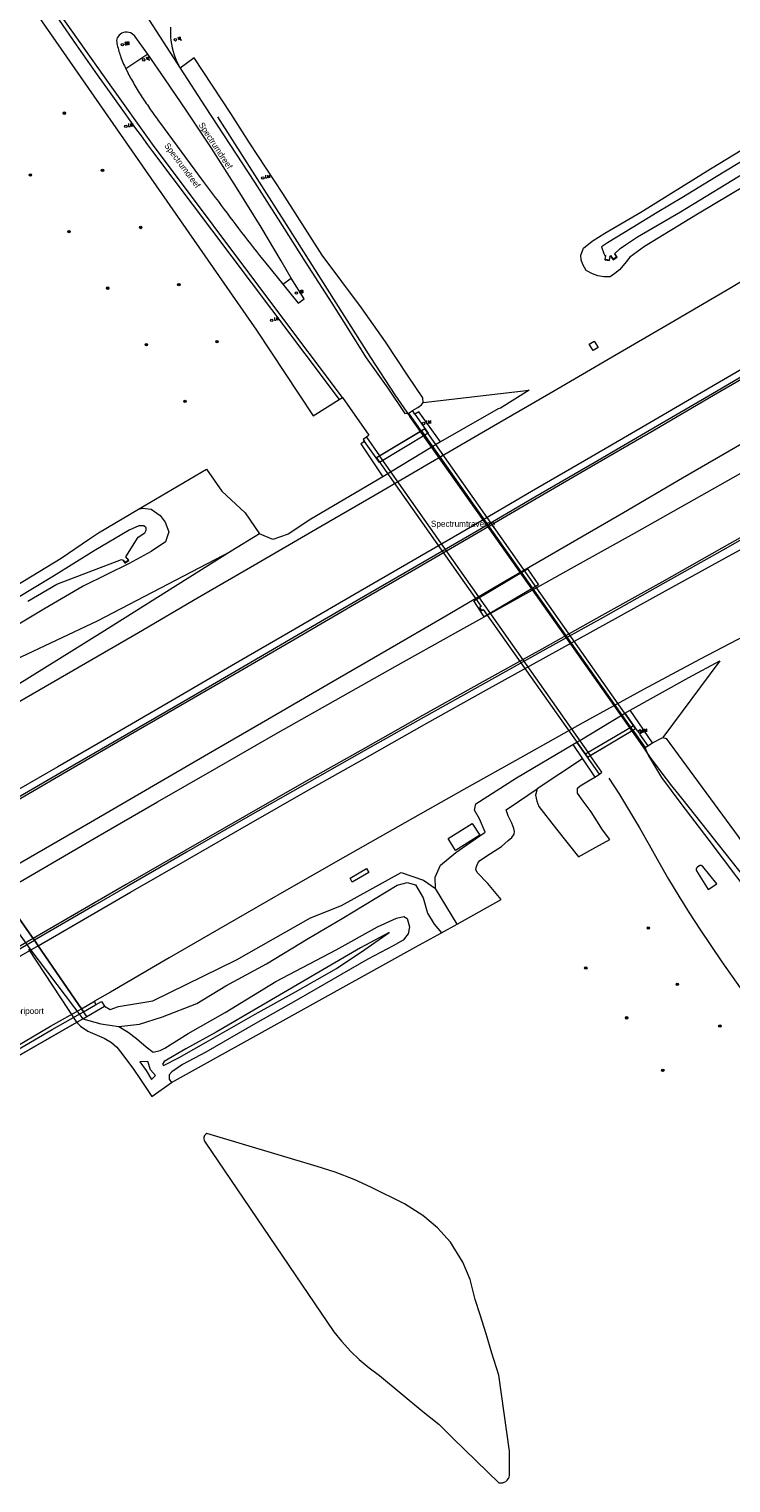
# Model space of a CAD drawing. Header units: metres. Extents: x 138165 to 154469, y 480134 to 494189.
# Tile 934 of 1056: x 149950 to 150094, y 488646 to 488943. Entities that reach past the tile are written whole.
import ezdxf

# ---------------------------------------------------------------- set-up
doc = ezdxf.new("R2010")
doc.units = ezdxf.units.M
doc.header["$LTSCALE"] = 0.001
doc.header["$MEASUREMENT"] = 0
for name, color, linetype, lineweight in [('TOP-L-topo objecten punt', 7, 'Continuous', 0), ('TOP-L-topo objecten vlak', 7, 'Continuous', 0), ('TOP-L-verharding molgoot', 7, 'Continuous', 0), ('TOP-L-verharding vangrail', 7, 'Continuous', 0), ('TOP-T-topo huisnummering naamgeving', 7, 'Continuous', 0)]:
    doc.layers.add(name, color=color, linetype=linetype, lineweight=lineweight)
doc.styles.add('Style-INTL_ISO', font='INTL_ISO.shx')
doc.styles.add('Style-STANDARD', font='STANDARD.shx')

# ---------------------------------------------------------------- blocks, each defined once
blk = doc.blocks.new('24')
at = {"layer": 'TOP-L-topo objecten punt', "color": 7, "linetype": 'Continuous', "lineweight": 0}
for radius in [0.025, 0.0182, 0.0115, 0.005]:
    blk.add_circle((0, 0), radius, dxfattribs=at)
blk = doc.blocks.new('16')
at = {"layer": 'TOP-L-topo objecten punt', "color": 7, "linetype": 'Continuous', "lineweight": 0}
blk.add_circle((0, 0), 0.025, dxfattribs=at)
at = {"layer": 'TOP-L-topo objecten punt', "color": 7, "linetype": 'Continuous', "lineweight": 0, "style": 'Style-STANDARD'}
blk.add_text('LM', height=0.06, dxfattribs=at).set_placement((0.0483, 0))
blk = doc.blocks.new('15')
at = {"layer": 'TOP-L-topo objecten punt', "color": 7, "linetype": 'Continuous', "lineweight": 0}
blk.add_circle((0, 0), 0.025, dxfattribs=at)
at = {"layer": 'TOP-L-topo objecten punt', "color": 7, "linetype": 'Continuous', "lineweight": 0, "style": 'Style-STANDARD'}
blk.add_text('VL', height=0.06, dxfattribs=at).set_placement((0.0483, 0))
blk = doc.blocks.new('14')
at = {"layer": 'TOP-L-topo objecten punt', "color": 7, "linetype": 'Continuous', "lineweight": 0}
blk.add_circle((0, 0), 0.025, dxfattribs=at)
at = {"layer": 'TOP-L-topo objecten punt', "color": 7, "linetype": 'Continuous', "lineweight": 0, "style": 'Style-STANDARD'}
blk.add_text('VB', height=0.06, dxfattribs=at).set_placement((0.0483, 0))
blk = doc.blocks.new('11')
at = {"layer": 'TOP-L-topo objecten punt', "color": 7, "linetype": 'Continuous', "lineweight": 0}
blk.add_circle((0, 0), 0.025, dxfattribs=at)
at = {"layer": 'TOP-L-topo objecten punt', "color": 7, "linetype": 'Continuous', "lineweight": 0, "style": 'Style-STANDARD'}
blk.add_text('AB', height=0.06, dxfattribs=at).set_placement((0.0483, 0))

msp = doc.modelspace()

# ---------------------------------------------------------------- linework, layer by layer
at = {"layer": 'TOP-L-topo objecten vlak', "flags": 128}
for points in [[(149698.32, 489275.92), (149699.79, 489274.13), (149703.33, 489269.94), (149711.13, 489259.64), (149716.85, 489253.2), (149723.45, 489242.29), (149751.47, 489207.06), (149754.92, 489202.72), (149781.49, 489172.07), (149801.52, 489146.72), (149807.88, 489139), (149826.09, 489117.4), (149840.18, 489103.45), (149845.45, 489097.18), (149871.07, 489066.33), (149880.55, 489048.53), (149908.04, 489008.49), (149917.32, 488996.13), (149935.3, 488969.62), (149996.9, 488881.1), (150008.5, 488863.58), (150013.79, 488866.91), (150014.49, 488867.34)], [(149965.92, 488958.51), (149981.32, 488934.61)], [(150014.49, 488867.34), (150000.64, 488885.76), (149975.64, 488919.13), (149967.02, 488931.21), (149954.03, 488949.54), (149953.61, 488950.14)], [(149974.66, 488937.51), (149972.02, 488941.16), (149971.48, 488941.65), (149971.16, 488941.82), (149970.82, 488941.94), (149970.45, 488941.99), (149970.07, 488941.99), (149969.69, 488941.91), (149969.34, 488941.78), (149968.8, 488941.37), (149968.6, 488941.11), (149968.44, 488940.83), (149968.34, 488940.53), (149968.31, 488940.26), (149968.32, 488939.98), (149968.35, 488939.7), (149968.4, 488939.36), (149968.49, 488939.04), (149968.59, 488938.71), (149968.68, 488938.39), (149968.77, 488938.07), (149968.87, 488937.75), (149968.98, 488937.43), (149969.09, 488937.12), (149969.2, 488936.8), (149969.33, 488936.47), (149969.46, 488936.13), (149969.6, 488935.8), (149969.74, 488935.47), (149969.89, 488935.14), (149970.04, 488934.81), (149970.19, 488934.49)], [(149979.33, 488943.04), (149979.3, 488942.35), (149979.31, 488941.66), (149979.34, 488940.96), (149979.41, 488940.27), (149979.52, 488939.53), (149979.67, 488938.79), (149979.85, 488938.07), (149980.08, 488937.34), (149980.34, 488936.64), (149980.63, 488935.94), (149981.32, 488934.61)], [(150199.67, 488936.37), (150196.89, 488934.66), (150184.95, 488927.29), (150173.04, 488919.89), (150161.17, 488912.5), (150149.29, 488905.14), (150137.4, 488897.84), (150125.47, 488890.62), (150113.48, 488883.4), (150101.47, 488876.3), (150089.42, 488869.24), (150077.32, 488862.2), (150065.23, 488855.17), (150053.13, 488848.13), (150041.02, 488841.09), (150028.92, 488834.06), (150016.82, 488827.05), (150004.72, 488820), (149992.61, 488812.98), (149980.51, 488805.95), (149968.4, 488798.92), (149956.29, 488791.91), (149944.19, 488784.92), (149935.13, 488779.67)], [(149974.66, 488937.51), (149970.19, 488934.49)], [(150004.02, 488891.76), (150001.93, 488895.26), (149997.84, 488902.17), (149992.84, 488910.28), (149987.67, 488918.28), (149982.68, 488925.82), (149978.15, 488932.44), (149974.66, 488937.51)], [(150031, 488866.33), (150030.89, 488867.25), (150027.92, 488871.73), (150023.3, 488878.71), (150018.38, 488885.68), (150010.31, 488896.4), (150002.25, 488909.01), (149995.5, 488919.39), (149991.64, 488925.4), (149984.13, 488936.77), (149981.32, 488934.61)], [(149935.89, 488778.57), (149944.88, 488783.78), (149956.98, 488790.79), (149969.09, 488797.81), (149981.2, 488804.83), (149993.3, 488811.87), (150005.41, 488818.91), (150017.51, 488825.91), (150029.61, 488832.95), (150041.72, 488839.98), (150053.82, 488847.02), (150065.92, 488854.06), (150078.02, 488861.12), (150090.11, 488868.17), (150102.2, 488875.22), (150114.29, 488882.27), (150126.38, 488889.32), (150138.43, 488896.4), (150150.49, 488903.5), (150162.53, 488910.62), (150174.56, 488917.75), (150186.56, 488924.9), (150198.57, 488932.11), (150201.17, 488933.68)], [(150201.41, 488933.25), (150198.82, 488931.68), (150186.82, 488924.49), (150174.81, 488917.34), (150162.78, 488910.19), (150150.75, 488903.07), (150138.69, 488895.97), (150126.62, 488888.9), (150114.54, 488881.84), (150102.45, 488874.79), (150090.35, 488867.75), (150078.24, 488860.7), (150066.16, 488853.66), (150054.06, 488846.61), (150041.96, 488839.58), (150029.86, 488832.55), (150017.76, 488825.51), (150005.65, 488818.47), (149993.55, 488811.44), (149981.44, 488804.41), (149969.33, 488797.38), (149957.23, 488790.36), (149945.12, 488783.33), (149936.17, 488778.16)], [(149970.19, 488934.49), (149970.5, 488933.86), (149970.66, 488933.54), (149970.83, 488933.23), (149971, 488932.93), (149971.17, 488932.62), (149971.34, 488932.31), (149971.53, 488931.97), (149971.73, 488931.62), (149971.92, 488931.28), (149972.12, 488930.94), (149972.32, 488930.6), (149972.53, 488930.26), (149972.73, 488929.93), (149972.93, 488929.61), (149973.13, 488929.29), (149973.34, 488928.98), (149973.54, 488928.66), (149973.75, 488928.35), (149973.96, 488928.04), (149974.17, 488927.73), (149974.38, 488927.42), (149974.59, 488927.11), (149974.81, 488926.79), (149975.03, 488926.47), (149975.25, 488926.15), (149975.47, 488925.84), (149975.7, 488925.52), (149975.92, 488925.2), (149976.15, 488924.89), (149976.37, 488924.57), (149976.6, 488924.26), (149976.83, 488923.94), (149977.06, 488923.63), (149985.97, 488911.51), (149987.22, 488909.85), (149987.85, 488909.02), (149988.47, 488908.19), (149989.1, 488907.36), (149989.69, 488906.57), (149990.28, 488905.78), (149990.87, 488905), (149991.46, 488904.21), (149992.05, 488903.42), (149992.65, 488902.64), (149993.25, 488901.86), (149993.85, 488901.08), (149994.46, 488900.29), (149995.07, 488899.5), (149995.68, 488898.72), (149996.3, 488897.93), (149996.92, 488897.15), (149997.54, 488896.37), (149998.16, 488895.59), (149998.78, 488894.81), (150002.29, 488890.52)], [(149981.32, 488934.61), (149986.4, 488926.73), (149996.49, 488911.36), (150000, 488905.88), (150001.34, 488903.78), (150006.83, 488895.09), (150012.31, 488886.63), (150014.72, 488882.71), (150019.35, 488875.42), (150023.74, 488869.25), (150027.21, 488864.06), (150028.07, 488864.15)], [(150206.97, 488923.28), (150204.67, 488921.9), (150192.67, 488914.7), (150180.64, 488907.58), (150168.59, 488900.44), (150156.54, 488893.32), (150144.46, 488886.2), (150132.38, 488879.09), (150120.28, 488872.02), (150108.18, 488864.95), (150096.08, 488857.9), (150083.98, 488850.85), (150071.89, 488843.81), (150059.78, 488836.77), (150047.68, 488829.73), (150035.58, 488822.69), (150023.43, 488815.62), (150011.3, 488808.6), (149999.2, 488801.57), (149987.09, 488794.54), (149975.01, 488787.53), (149962.98, 488780.54), (149942.71, 488768.84)], [(150097, 488910.7), (150087.07, 488904.81), (150076.18, 488898.2), (150073.2, 488896), (150072.16, 488894.73), (150071.08, 488893.44), (150070.14, 488892.7), (150069.16, 488891.98), (150067.9, 488892), (150066.68, 488892.21), (150065.55, 488892.62), (150064.27, 488893.29), (150063.61, 488894.52), (150063.28, 488895.46), (150063.19, 488896.46), (150063.73, 488897.89), (150065.53, 488899.29), (150068.12, 488900.89), (150075.45, 488905.18), (150089.7, 488914.08), (150102.89, 488922.08)], [(149944.69, 488766.17), (149964.55, 488777.74), (149976.64, 488784.73), (149988.76, 488791.69), (150000.88, 488798.6), (150013.06, 488805.49), (150025.24, 488812.36), (150037.43, 488819.18), (150049.7, 488826.03), (150061.87, 488832.8), (150074.14, 488839.64), (150086.36, 488846.49), (150098.57, 488853.4), (150110.75, 488860.32), (150122.92, 488867.27), (150135.08, 488874.23), (150147.23, 488881.24), (150159.36, 488888.28), (150171.47, 488895.32), (150183.57, 488902.38), (150195.64, 488909.43), (150207.75, 488916.52), (150210, 488917.84)], [(150101.45, 488918.8), (150090.88, 488912.45), (150083.82, 488908.16), (150078.81, 488905.13), (150073.72, 488902.04), (150068.63, 488898.93), (150067.42, 488898.16), (150067.93, 488896.79), (150068.11, 488896.34), (150068.22, 488896.34)], [(150070.13, 488896.77), (150071.07, 488897.67), (150071.24, 488897.81), (150072.32, 488898.53), (150074.78, 488900.14), (150083.55, 488905.28), (150098.06, 488914.16)], [(150215.54, 488907.89), (150213.56, 488906.72), (150201.47, 488899.63), (150189.36, 488892.5), (150177.23, 488885.43), (150165.1, 488878.39), (150152.95, 488871.35), (150140.81, 488864.35), (150128.63, 488857.36), (150116.44, 488850.38), (150104.23, 488843.45), (150092, 488836.53), (150079.75, 488829.64), (150067.48, 488822.78), (150055.22, 488815.96), (150043.01, 488809.18), (150030.85, 488802.37), (150018.68, 488795.53), (150006.56, 488788.67), (149994.42, 488781.74), (149982.47, 488774.86), (149970.29, 488767.82), (149951.23, 488756.83)], [(150215.76, 488907.5), (150213.8, 488906.34), (150201.67, 488899.21), (150189.57, 488892.15), (150177.38, 488885.05), (150165.32, 488878.04), (150153.16, 488871), (150141.02, 488863.99), (150128.84, 488857.01), (150116.65, 488850.04), (150104.44, 488843.09), (150092.21, 488836.17), (150079.96, 488829.27), (150067.73, 488822.42), (150055.42, 488815.57), (150043.22, 488808.8), (150031.04, 488802), (150018.94, 488795.18), (150006.76, 488788.29), (149994.66, 488781.39), (149982.58, 488774.45), (149970.48, 488767.47), (149963.84, 488763.62), (149951.49, 488756.46)], [(149952.28, 488755.33), (149964.46, 488762.39), (149971.17, 488766.28), (149983.24, 488773.25), (149995.33, 488780.18), (150007.44, 488787.09), (150019.57, 488793.96), (150031.71, 488800.8), (150043.92, 488807.62), (150056.09, 488814.38), (150068.28, 488821.11), (150080.52, 488827.83), (150092.8, 488834.57), (150105.11, 488841.36), (150117.4, 488848.16), (150129.66, 488855), (150141.95, 488861.88), (150154.18, 488868.78), (150166.4, 488875.69), (150178.61, 488882.62), (150190.81, 488889.6), (150203.01, 488896.6), (150215.17, 488903.62), (150217.25, 488904.82)], [(149932.9, 488796.24), (149936.44, 488798.29), (149948.54, 488805.31), (149960.65, 488812.34), (149972.75, 488819.36), (149984.86, 488826.39), (149996.96, 488833.42), (150009.06, 488840.46), (150021.16, 488847.49), (150033.26, 488854.53), (150045.36, 488861.56), (150057.45, 488868.59), (150069.59, 488875.66), (150081.65, 488882.66), (150093.63, 488889.68), (150105.39, 488896.67)], [(150070.13, 488896.77), (150070.05, 488896.72), (150070.49, 488896.05), (150069.82, 488895.6), (150069.37, 488896.29), (150069.29, 488896.23)], [(150069.29, 488896.23), (150069.79, 488895.47), (150070.63, 488896.02), (150070.13, 488896.77)], [(150068.22, 488896.34), (150068.08, 488895.47), (150069.07, 488895.31), (150069.21, 488896.22)], [(150069.21, 488896.22), (150069.11, 488896.23), (150068.98, 488895.42), (150068.19, 488895.55), (150068.32, 488896.32), (150068.22, 488896.34)], [(150069.21, 488896.22), (150069.29, 488896.23)], [(150002.29, 488890.52), (150005.4, 488886.59), (150006.67, 488887.5), (150004.02, 488891.76)], [(150002.29, 488890.52), (150004.02, 488891.76)], [(150066.75, 488877.55), (150065.73, 488876.93), (150064.93, 488878.25), (150065.93, 488878.89), (150066.75, 488877.55)], [(150014.49, 488867.34), (150019.84, 488859.63), (150019.37, 488859.27)], [(150031, 488866.33), (150052.61, 488868.82), (150046.79, 488865.19), (150046.27, 488865.04), (150034.52, 488858.29)], [(150029.28, 488863.96), (150032, 488860.03), (150022.01, 488854.05), (150018.96, 488858.37)], [(150019.37, 488859.27), (150022.07, 488855.45), (150030.59, 488860.53), (150028.07, 488864.15)], [(150028.07, 488864.15), (150028.79, 488864.66)], [(150028.79, 488864.66), (150029.85, 488865.27), (150030.65, 488865.82), (150031, 488866.33)], [(150029.28, 488863.96), (150028.79, 488864.66)], [(150034.52, 488858.29), (150030.08, 488864.42), (150029.28, 488863.96)], [(150031.34, 488860.92), (150021.41, 488855)], [(150031.34, 488860.92), (150030.67, 488860.52)], [(150074.38, 488799.73), (150031.34, 488860.92)], [(150018.96, 488858.37), (150018.25, 488857.9), (150022.71, 488851.14)], [(150019.37, 488859.27), (150018.68, 488858.77), (150018.96, 488858.37)], [(150030.67, 488860.52), (150022.06, 488855.39)], [(150034.52, 488858.29), (150022.71, 488851.14)], [(150073.84, 488799.41), (150030.67, 488860.52)], [(150022.06, 488855.39), (150021.41, 488855)], [(150021.41, 488855), (150042.83, 488824.65), (150042.5, 488824.44), (150042.92, 488823.8), (150043.26, 488824.03), (150064.54, 488793.88)], [(150022.06, 488855.39), (150065.13, 488794.23)], [(149972.78, 488844.56), (149986.65, 488852.72), (149989.78, 488848.22), (149994.59, 488843.81), (149997.52, 488839.51)], [(150022.71, 488851.14), (150008.01, 488842.52), (150003.39, 488839.41), (150000.21, 488838.36), (149997.52, 488839.51)], [(149914.3, 488810.18), (149918.25, 488812.5), (149918.61, 488811.73), (149918.97, 488811.44), (149919.48, 488811.45), (149922.46, 488813.33), (149928.38, 488817.3), (149937.86, 488823.02), (149947.92, 488829.03), (149956.99, 488834.51), (149962.79, 488838.47), (149964.57, 488839.73), (149972.78, 488844.56)], [(149972.78, 488844.56), (149973.58, 488844.72), (149975.38, 488844.54), (149977.24, 488843.24), (149978.21, 488841.88), (149978.96, 488839.87), (149978.31, 488837.83), (149975.34, 488835.91), (149970.89, 488833.45), (149961.48, 488828.8), (149953.42, 488824.07), (149943.11, 488817.98), (149933.99, 488812.18), (149923.21, 488805.97), (149922.56, 488805.47), (149922.19, 488804.46), (149921.55, 488803.34), (149922.13, 488798.9)], [(149970.43, 488834.46), (149970.17, 488834.76), (149972.72, 488838.82), (149974.04, 488839.67), (149974.37, 488840.24), (149974.35, 488840.72), (149973.84, 488841.15), (149972.85, 488841.16), (149970.89, 488840.21), (149963.74, 488836.04), (149955.39, 488830.84), (149944.14, 488824.12)], [(149997.52, 488839.51), (149991.72, 488835.92)], [(149922.13, 488798.9), (149923.24, 488801.73), (149925.43, 488804.43), (149928.71, 488806.11), (149933.73, 488808.03), (149947.61, 488813.81), (149964.43, 488821.74), (149991.72, 488835.92)], [(149991.72, 488835.92), (149965.31, 488819.32), (149947.99, 488808.57), (149931.35, 488799.56), (149928.93, 488797.76), (149928.05, 488796.89)], [(149950.17, 488825.74), (149956.11, 488829.22), (149969.33, 488834.24), (149969.76, 488834.02)], [(149969.76, 488834.02), (149969.67, 488833.96), (149969.71, 488833.9), (149969.9, 488833.62), (149969.99, 488833.48), (149970.83, 488834.03), (149970.73, 488834.17), (149970.55, 488834.45), (149970.51, 488834.51), (149970.43, 488834.46)], [(149970.43, 488834.46), (149970.69, 488834.06), (149970.02, 488833.62), (149969.76, 488834.02)], [(150041.31, 488825.78), (150052.3, 488832.31), (150054.52, 488829.09), (150043.45, 488822.56), (150041.31, 488825.78)], [(150099.75, 488820.2), (150087.56, 488813.87), (150076.04, 488807.68), (150063.64, 488800.88), (150051.46, 488794.08), (150039.29, 488787.25), (150027.21, 488780.43), (150015.11, 488773.56), (150003.02, 488766.66), (149990.96, 488759.73), (149979.02, 488752.84), (149967.03, 488745.87), (149963.79, 488743.99)], [(150073.26, 488803.46), (150085.29, 488810.12), (150091.58, 488813.52), (150079.96, 488797.85)], [(150062.39, 488796.93), (150062.98, 488797.29), (150071.66, 488802.49), (150072.21, 488802.83)], [(150072.21, 488802.83), (150072.22, 488802.83), (150073.26, 488803.46)], [(150072.21, 488802.83), (150073.95, 488800.34)], [(150077.84, 488796.78), (150073.26, 488803.46)], [(150062.39, 488796.93), (150064.11, 488794.5), (150064.7, 488794.85), (150073.4, 488800.02), (150073.95, 488800.34)], [(150064.54, 488793.88), (150074.38, 488799.73)], [(150065.13, 488794.23), (150073.84, 488799.41)], [(150066.98, 488790.42), (150067.52, 488790.78), (150065.61, 488793.53), (150065.13, 488794.23), (150073.84, 488799.41), (150076.34, 488795.85)], [(150073.84, 488799.41), (150074.38, 488799.73)], [(150073.95, 488800.34), (150074.38, 488799.73), (150074.8, 488799.15), (150075.31, 488799.49), (150075.71, 488798.93), (150075.19, 488798.59), (150076.87, 488796.21)], [(150033.5, 488767.04), (150033.43, 488769.35), (150034.54, 488771.83), (150037.63, 488774.41), (150040.59, 488776.45), (150043.65, 488778.54), (150042.46, 488781.26), (150041.48, 488783.03), (150041.74, 488784.3), (150050.06, 488789.67), (150061.56, 488796.43)], [(150061.56, 488796.43), (150062.39, 488796.93)], [(150061.56, 488796.43), (150063.55, 488793.5)], [(150066.98, 488790.42), (150064.54, 488793.88), (150062.39, 488796.93)], [(150076.34, 488795.85), (150076.3, 488795.82), (150077.05, 488794.15), (150079.7, 488789.68), (150083.64, 488784.38), (150089.38, 488776.88), (150097.74, 488765.78), (150103.48, 488758.15), (150109.12, 488750.94), (150113.67, 488745.1), (150117.83, 488739.6), (150120.45, 488736.27), (150129.88, 488723.26), (150136.56, 488713.7), (150137.62, 488712.22)], [(150076.34, 488795.85), (150076.87, 488796.21)], [(150076.87, 488796.21), (150077.84, 488796.78)], [(150077.84, 488796.78), (150079.96, 488797.85)], [(150079.96, 488797.85), (150080.67, 488797.71), (150095.33, 488777.62), (150107.23, 488760.34), (150118.55, 488745.21), (150132.72, 488724.8), (150140.03, 488713.96), (150137.62, 488712.22)], [(149922.97, 488793.82), (149924.57, 488791.52), (149935.24, 488776.38), (149937.39, 488773.33), (149940.02, 488769.59), (149942.13, 488766.59), (149944.07, 488763.85), (149946.56, 488760.35), (149948.38, 488757.77), (149950.57, 488754.69), (149961.38, 488740.39)], [(150063.55, 488793.5), (150054.24, 488787.38)], [(150063.55, 488793.5), (150066.06, 488789.8)], [(150064.54, 488793.88), (150065.13, 488794.23)], [(150054.24, 488787.38), (150053.95, 488786.12), (150054.23, 488784.86), (150054.62, 488783.81), (150058.2, 488779.14), (150062.72, 488773.51), (150066.25, 488775.46), (150069.14, 488777.05), (150067.62, 488779.03), (150065.3, 488782.71), (150063.69, 488784.86), (150062.49, 488786.51), (150062.54, 488787.56), (150063.05, 488788), (150064.76, 488789.03), (150066.06, 488789.8)], [(150066.06, 488789.8), (150066.98, 488790.42)], [(150037.89, 488759.76), (150046.92, 488764.75), (150044.18, 488768.06), (150042.02, 488770.27), (150041.73, 488770.88), (150041.85, 488771.49), (150042.14, 488772.2), (150042.54, 488772.72), (150044.7, 488774.17), (150046.98, 488775.64), (150048.36, 488776.85), (150049.1, 488777.45), (150049.57, 488778.13), (150049.62, 488778.67), (150049.52, 488779.26), (150049.07, 488780.4), (150048.32, 488781.86), (150047.92, 488783.11), (150050.49, 488784.8), (150054.24, 488787.38)], [(150037.6, 488774.8), (150036.05, 488777.24), (150041.01, 488780.33), (150042.58, 488777.93), (150037.6, 488774.8)], [(150090.98, 488767.96), (150088.11, 488771.52), (150088.08, 488771.55), (150088.05, 488771.59), (150088.02, 488771.61), (150087.99, 488771.64), (150087.95, 488771.67), (150087.91, 488771.69), (150087.87, 488771.71), (150087.83, 488771.72), (150087.79, 488771.73), (150087.74, 488771.74), (150087.7, 488771.74), (150087.66, 488771.74), (150087.61, 488771.74), (150087.57, 488771.73), (150087.53, 488771.72), (150087.49, 488771.7), (150087.45, 488771.68), (150087.41, 488771.66), (150087.37, 488771.64), (150087.01, 488771.35), (150086.98, 488771.34), (150086.95, 488771.31), (150086.92, 488771.28), (150086.89, 488771.24), (150086.86, 488771.2), (150086.84, 488771.16), (150086.82, 488771.12), (150086.8, 488771.08), (150086.79, 488771.03), (150086.78, 488770.99), (150086.78, 488770.94), (150086.78, 488770.9), (150086.78, 488770.85), (150086.79, 488770.81), (150086.8, 488770.76), (150086.81, 488770.72), (150086.83, 488770.67), (150086.86, 488770.64), (150089.22, 488766.8), (150090.98, 488767.96)], [(149965.85, 488742.96), (149967, 488742.34), (149968.68, 488742.9), (149975.72, 488744.11), (149992.83, 488752.48), (150007.92, 488761.02), (150014.25, 488763.53), (150026.45, 488770.33), (150031.07, 488768.74), (150033.5, 488767.04)], [(150019.4, 488771.11), (150019.87, 488770.3), (150016.48, 488768.34), (150016.02, 488769.15), (150019.4, 488771.11)], [(149951.23, 488756.83), (149944.69, 488766.17)], [(149944.69, 488766.17), (149951.23, 488756.83)], [(149968.76, 488738.81), (149972.99, 488739.28), (149977.68, 488740.79), (149984.68, 488743.56), (149990.66, 488747.14), (149998.91, 488751.63), (150007.47, 488756.84), (150014.42, 488760.88), (150021.13, 488764.96), (150025.64, 488767.74), (150027.68, 488768.24), (150029.42, 488767.76), (150030.96, 488765.1), (150031.86, 488762.01), (150033.24, 488759.72), (150034.69, 488757.98)], [(150037.89, 488759.76), (150033.5, 488767.04)], [(149968.76, 488738.81), (149970.7, 488737.69), (149972.4, 488736.36), (149974.35, 488734.71), (149975.81, 488733.61), (149977.18, 488733.91), (149978.14, 488734.38), (149982.93, 488737.38), (149990.49, 488741.72), (150000.84, 488748.01), (150013.18, 488754.48), (150021.61, 488759.18), (150025.52, 488761), (150027.03, 488761.31), (150027.69, 488760.93), (150028.18, 488759.22), (150027.92, 488757.75), (150026.88, 488756.47), (150024.86, 488755.34), (150019.65, 488752.57), (150005.46, 488744.39), (149996.68, 488739.43), (149986.56, 488733.56), (149981.76, 488731.06), (149979.59, 488729.6), (149979.06, 488728.96), (149979.08, 488728.04), (149979.51, 488727.42)], [(149996.66, 488741.34), (150004.84, 488745.92), (150013.23, 488750.71), (150019.02, 488754.58), (150024.04, 488758.04), (150018.16, 488754.88), (150009.66, 488749.95), (149997.97, 488743.12), (149988.68, 488737.68), (149982.46, 488734.25), (149978.02, 488731.71), (149977.68, 488731.16), (149977.91, 488730.86), (149981.06, 488732.48), (149987.1, 488735.9), (149996.66, 488741.34)], [(149979.51, 488727.42), (150029.48, 488755.09), (150034.69, 488757.98)], [(150034.69, 488757.98), (150037.89, 488759.76)], [(149951.23, 488756.83), (149946.04, 488753.82), (149933.93, 488746.8), (149924.7, 488741.47)], [(149924.97, 488741.09), (149934.15, 488746.41), (149946.27, 488753.43), (149951.49, 488756.46)], [(149952.28, 488755.33), (149946.96, 488752.25), (149934.85, 488745.22), (149925.78, 488739.94)], [(149960.15, 488739.74), (149950.38, 488754.63)], [(149951.49, 488756.46), (149951.23, 488756.83)], [(149951.23, 488756.83), (149951.49, 488756.46)], [(149952.28, 488755.33), (149951.49, 488756.46)], [(149951.49, 488756.46), (149952.28, 488755.33)], [(149961.14, 488742.44), (149952.28, 488755.33)], [(149952.28, 488755.33), (149961.14, 488742.44)], [(149934.85, 488727.19), (149942.51, 488731.7), (149954.77, 488738.87), (149961.14, 488742.44)], [(149961.14, 488742.44), (149963.79, 488743.99)], [(149961.14, 488742.44), (149961.54, 488741.86), (149963.98, 488743.27)], [(149961.54, 488741.86), (149961.14, 488742.44)], [(149961.38, 488740.39), (149965.85, 488742.96)], [(149963.79, 488743.99), (149963.91, 488743.54), (149963.98, 488743.27)], [(149963.98, 488743.27), (149965.21, 488743.97), (149965.85, 488742.96)], [(149935.15, 488726.71), (149935.2, 488726.63), (149935.82, 488725.75), (149962.2, 488740.91), (149961.54, 488741.86)], [(149935.15, 488726.71), (149943.05, 488731.24), (149955.12, 488738.24), (149961.54, 488741.86)], [(149940.4, 488728.39), (149960.15, 488739.74)], [(149960.15, 488739.74), (149960.28, 488739.54), (149960.9, 488738.9), (149962.39, 488737.88), (149965.74, 488736.43), (149967.28, 488735.59), (149968.35, 488734.64), (149969.39, 488733.34), (149971.79, 488730.1), (149973.04, 488728.22), (149975.49, 488724.53), (149979.51, 488727.42)], [(149961.38, 488740.39), (149965.07, 488739.36), (149968.76, 488738.81)], [(149974.7, 488731.69), (149973.04, 488731.59), (149974.33, 488729.86), (149975.47, 488728.03), (149976.28, 488728.83), (149975.21, 488730), (149974.7, 488731.69)], [(150014.27, 488674.56), (150016.2, 488672.44), (150017.92, 488670.78), (150019.91, 488669.09), (150022.03, 488667.52), (150030.92, 488660.17), (150034.15, 488657.6), (150037.07, 488654.67), (150046.43, 488645.63), (150046.83, 488645.58), (150047.24, 488645.63), (150047.54, 488645.73), (150047.85, 488645.9), (150048.14, 488646.16), (150048.38, 488646.48), (150048.52, 488646.79), (150048.6, 488647.15), (150048.65, 488652.05), (150046.43, 488667.61), (150045.03, 488672.12), (150043.82, 488676.01), (150042.61, 488679.89), (150041.63, 488683.05), (150040.55, 488687.14), (150039.06, 488690.66), (150036.56, 488694.74), (150033.93, 488697.69), (150030.91, 488700.25), (150027.13, 488702.61), (150020.24, 488706.03), (150016.84, 488707.59), (150012.98, 488709.06), (150009.3, 488710.2), (149986.76, 488716.94), (149986.57, 488716.83), (149986.42, 488716.7), (149986.3, 488716.53), (149986.2, 488716.36), (149986.14, 488716.14), (149986.12, 488715.91), (149986.17, 488715.64), (149986.27, 488715.39), (149986.43, 488715.17), (150012.72, 488676.48), (150014.27, 488674.56)]]:
    msp.add_lwpolyline(points, dxfattribs=at)
at = {"layer": 'TOP-L-verharding molgoot', "flags": 128}
msp.add_lwpolyline([(150034.52, 488858.29), (150033.59, 488857.72)], dxfattribs=at)
at = {"layer": 'TOP-L-verharding vangrail', "flags": 128}
for points in [[(149955.33, 488946.07), (149956.54, 488944.41), (149960.07, 488939.39), (149964.33, 488933.3), (149966.79, 488929.84), (149969.82, 488925.6), (149972.19, 488922.33), (149973.32, 488920.78), (149974.65, 488918.97), (149975.67, 488917.58), (150000, 488885.32), (150013.79, 488866.91)], [(149988.95, 488924.66), (150002.95, 488902.71), (150020.18, 488875.54), (150025.18, 488867.86), (150028.24, 488863.49)], [(150075.37, 488796.78), (150044.54, 488840.49), (150028.24, 488863.49)], [(150122.48, 488735.36), (150111.2, 488750.49), (150096.52, 488769.5), (150084.09, 488785.15), (150081.82, 488787.99), (150079.61, 488790.88), (150077.46, 488793.81), (150075.37, 488796.78)], [(150068.93, 488789.59), (150071.07, 488786.22), (150073.17, 488782.83), (150075.2, 488779.4), (150077.19, 488775.94), (150079.14, 488772.42), (150081.14, 488768.94), (150083.21, 488765.49), (150085.33, 488762.08), (150087.51, 488758.7), (150089.75, 488755.36), (150092.05, 488752.06), (150095.74, 488746.76), (150111.79, 488723.88), (150126.4, 488703.2), (150133.17, 488693.32), (150141.16, 488681.62)]]:
    msp.add_lwpolyline(points, dxfattribs=at)

# ---------------------------------------------------------------- block references
at = {"layer": 'TOP-L-topo objecten punt', "xscale": 10, "yscale": 10, "zscale": 10}
for name, p in [('16', (149969.48, 488939.43)), ('14', (149969.48, 488939.43)), ('11', (149969.48, 488939.43)), ('15', (149980.33, 488940.43)), ('15', (149973.84, 488936.33)), ('24', (149957.62, 488925.44)), ('16', (149970.19, 488922.73)), ('24', (149950.69, 488912.81)), ('24', (149965.42, 488913.76)), ('16', (149998.19, 488912.2)), ('24', (149958.59, 488901.25)), ('24', (149973.23, 488902.09)), ('24', (149981.03, 488890.41)), ('24', (149966.49, 488889.68)), ('14', (150005.05, 488888.68)), ('16', (150000.01, 488883.12)), ('24', (149988.83, 488878.74)), ('24', (149974.39, 488878.12)), ('24', (149982.29, 488866.56)), ('16', (150031.09, 488862.04)), ('16', (150075.24, 488799.03)), ('24', (150076.99, 488758.95)), ('24', (150064.21, 488750.8)), ('24', (150082.92, 488747.46)), ('24', (150072.55, 488740.61)), ('24', (150091.62, 488738.94)), ('24', (150079.95, 488729.87))]:
    msp.add_blockref(name, p, dxfattribs=at)

# ---------------------------------------------------------------- texts
at = {"layer": 'TOP-T-topo huisnummering naamgeving', "style": 'Style-INTL_ISO'}
for rotation, p in [(303.4, (149985, 488923.04)), (306.8, (149977.97, 488918.77))]:
    msp.add_text('Spectrumdreef', height=1.25, rotation=rotation, dxfattribs=at).set_placement(p)
for s, p in [('Spectrumtraverse', (150032.56, 488840.92)), ('Kolibripoort', (149944.96, 488741.39))]:
    msp.add_text(s, height=1.25, dxfattribs=at).set_placement(p)

doc.saveas('drawing.dxf')
